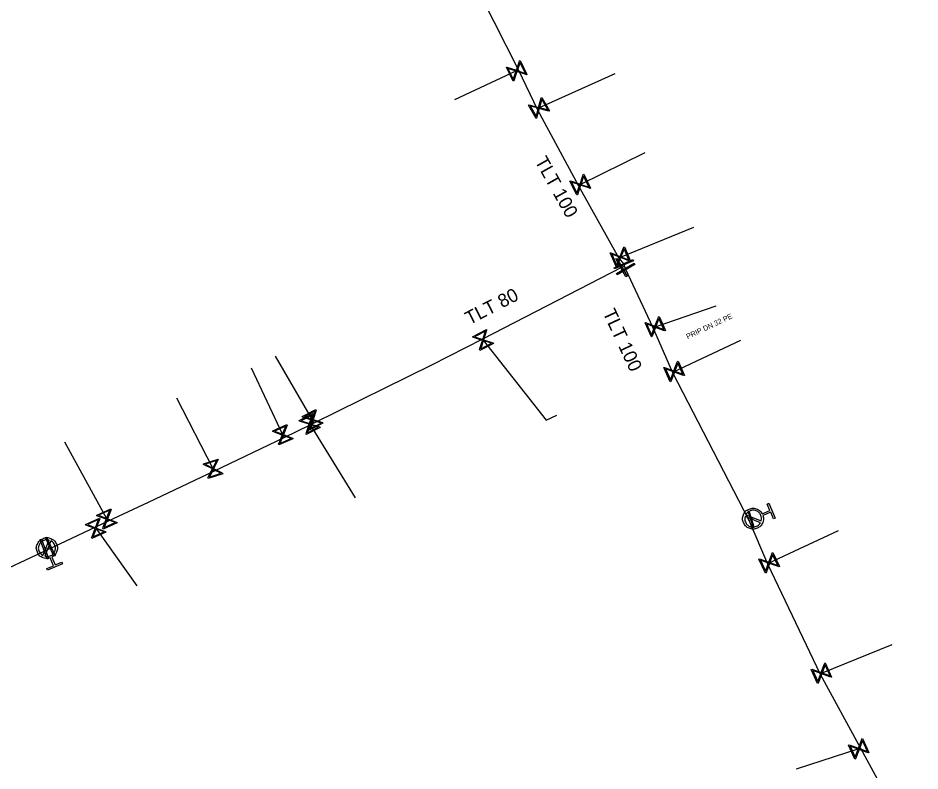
# Model space of a CAD drawing. Extents: x -643842 to -636370, y -1119190 to -1110210.
# Drawn here: x -641211 to -641123.3, y -1113537.5 to -1113464.3 of the extents above; entities that cross this region are included whole.
import ezdxf

# ---------------------------------------------------------------- set-up
doc = ezdxf.new("R2010")
doc.units = 0
for name, color, linetype in [('22', 7, 'Continuous'), ('Default', 7, 'Continuous'), ('Level 16', 7, 'Continuous'), ('Level 20', 7, 'Continuous'), ('Level 21', 7, 'Continuous'), ('Level 23', 7, 'Continuous'), ('Level 33', 7, 'Continuous')]:
    doc.layers.add(name, color=color, linetype=linetype)

msp = doc.modelspace()

# ---------------------------------------------------------------- linework, layer by layer
at = {"layer": 'Default'}
for points in [[(-641138.587, -1113512.688), (-641138.474, -1113513.031), (-641138.614, -1113513.369), (-641138.771, -1113513.751), (-641139.154, -1113513.913), (-641139.536, -1113514.073), (-641139.919, -1113513.917), (-641140.301, -1113513.76), (-641140.463, -1113513.377), (-641140.623, -1113512.997), (-641140.467, -1113512.613), (-641140.312, -1113512.23), (-641139.93, -1113512.069), (-641139.547, -1113511.908), (-641139.164, -1113512.063), (-641138.823, -1113512.199), (-641138.658, -1113512.519)], [(-641140.324, -1113512.769), (-641140.4, -1113513.037), (-641140.288, -1113513.303), (-641140.158, -1113513.613), (-641139.847, -1113513.74), (-641139.536, -1113513.868), (-641139.224, -1113513.737), (-641138.958, -1113513.624), (-641138.825, -1113513.38)], [(-641138.757, -1113513.211), (-641138.677, -1113512.943), (-641138.791, -1113512.673), (-641138.922, -1113512.361), (-641139.233, -1113512.234), (-641139.543, -1113512.108), (-641139.855, -1113512.239), (-641140.125, -1113512.353), (-641140.256, -1113512.601)], [(-641207.923, -1113516.812), (-641208.265, -1113516.926), (-641208.604, -1113516.789), (-641208.987, -1113516.634), (-641209.15, -1113516.251), (-641209.313, -1113515.87), (-641209.158, -1113515.487), (-641209.004, -1113515.103), (-641208.621, -1113514.94), (-641208.242, -1113514.778), (-641207.858, -1113514.931), (-641207.474, -1113515.084), (-641207.311, -1113515.465), (-641207.147, -1113515.848), (-641207.3, -1113516.231), (-641207.434, -1113516.573), (-641207.754, -1113516.74)], [(-641208.013, -1113515.075), (-641208.281, -1113515), (-641208.547, -1113515.114), (-641208.855, -1113515.246), (-641208.981, -1113515.558), (-641209.107, -1113515.87), (-641208.974, -1113516.18), (-641208.861, -1113516.446), (-641208.616, -1113516.577)], [(-641208.446, -1113516.645), (-641208.177, -1113516.723), (-641207.908, -1113516.608), (-641207.597, -1113516.475), (-641207.472, -1113516.164), (-641207.347, -1113515.852), (-641207.48, -1113515.542), (-641207.595, -1113515.272), (-641207.844, -1113515.143)]]:
    msp.add_open_spline(points, degree=3, dxfattribs=at)
at = {"layer": 'Level 16'}
for points in [[(-641162.193, -1113468.417), (-641161.537, -1113469.766), (-641161.597, -1113469.795), (-641161.717, -1113469.749), (-641162.511, -1113469.475), (-641162.827, -1113470.393), (-641162.886, -1113470.422), (-641163.542, -1113469.073), (-641163.483, -1113469.044), (-641162.565, -1113469.363), (-641162.292, -1113468.569), (-641162.253, -1113468.446), (-641162.193, -1113468.417)], [(-641162.209, -1113468.599), (-641162.482, -1113469.392), (-641161.691, -1113469.664), (-641162.209, -1113468.599)], [(-641162.869, -1113470.244), (-641162.594, -1113469.446), (-641163.389, -1113469.173), (-641162.869, -1113470.244)], [(-641160.09, -1113472.006), (-641159.346, -1113473.309), (-641159.404, -1113473.341), (-641159.526, -1113473.304), (-641160.337, -1113473.083), (-641160.592, -1113474.02), (-641160.649, -1113474.053), (-641161.393, -1113472.75), (-641161.336, -1113472.718), (-641160.399, -1113472.975), (-641160.179, -1113472.165), (-641160.148, -1113472.039), (-641160.09, -1113472.006)], [(-641160.094, -1113472.189), (-641160.314, -1113472.999), (-641159.506, -1113473.218), (-641160.094, -1113472.189)], [(-641160.643, -1113473.874), (-641160.422, -1113473.06), (-641161.234, -1113472.84), (-641160.643, -1113473.874)], [(-641156.015, -1113479.483), (-641155.343, -1113480.824), (-641155.402, -1113480.853), (-641155.522, -1113480.809), (-641156.32, -1113480.545), (-641156.625, -1113481.466), (-641156.684, -1113481.496), (-641157.356, -1113480.154), (-641157.297, -1113480.125), (-641156.376, -1113480.433), (-641156.111, -1113479.636), (-641156.074, -1113479.512), (-641156.015, -1113479.483)], [(-641156.669, -1113481.317), (-641156.403, -1113480.517), (-641157.202, -1113480.253), (-641156.669, -1113481.317)], [(-641156.028, -1113479.665), (-641156.292, -1113480.461), (-641155.498, -1113480.724), (-641156.028, -1113479.665)], [(-641152.058, -1113486.544), (-641151.464, -1113487.921), (-641151.525, -1113487.947), (-641151.643, -1113487.896), (-641152.424, -1113487.587), (-641152.781, -1113488.489), (-641152.841, -1113488.515), (-641153.436, -1113487.138), (-641153.375, -1113487.112), (-641152.473, -1113487.472), (-641152.164, -1113486.691), (-641152.119, -1113486.57), (-641152.058, -1113486.544)], [(-641152.816, -1113488.338), (-641152.505, -1113487.554), (-641153.287, -1113487.245), (-641152.816, -1113488.338)], [(-641152.082, -1113486.726), (-641152.391, -1113487.505), (-641151.613, -1113487.813), (-641152.082, -1113486.726)], [(-641151.177, -1113487.9), (-641153.013, -1113488.693), (-641153.062, -1113488.578), (-641151.226, -1113487.786), (-641151.177, -1113487.9)], [(-641152.793, -1113487.662), (-641151.797, -1113489.396), (-641151.905, -1113489.458), (-641152.902, -1113487.724), (-641152.793, -1113487.662)], [(-641151.043, -1113488.253), (-641152.774, -1113489.255), (-641152.836, -1113489.147), (-641151.105, -1113488.145), (-641151.043, -1113488.253)], [(-641148.685, -1113493.326), (-641148.069, -1113494.694), (-641148.129, -1113494.721), (-641148.248, -1113494.671), (-641149.034, -1113494.375), (-641149.376, -1113495.283), (-641149.436, -1113495.31), (-641150.053, -1113493.943), (-641149.993, -1113493.915), (-641149.085, -1113494.261), (-641148.788, -1113493.475), (-641148.746, -1113493.353), (-641148.685, -1113493.326)], [(-641148.706, -1113493.508), (-641149.003, -1113494.293), (-641148.219, -1113494.588), (-641148.706, -1113493.508)], [(-641149.414, -1113495.133), (-641149.116, -1113494.344), (-641149.903, -1113494.047), (-641149.414, -1113495.133)], [(-641164.799, -1113495.932), (-641166.132, -1113496.62), (-641166.162, -1113496.561), (-641166.119, -1113496.44), (-641165.864, -1113495.639), (-641166.789, -1113495.345), (-641166.82, -1113495.287), (-641165.487, -1113494.599), (-641165.456, -1113494.657), (-641165.754, -1113495.582), (-641164.953, -1113495.837), (-641164.829, -1113495.873), (-641164.799, -1113495.932)], [(-641166.641, -1113495.3), (-641165.838, -1113495.555), (-641165.583, -1113494.754), (-641166.641, -1113495.3)], [(-641164.982, -1113495.921), (-641165.781, -1113495.666), (-641166.034, -1113496.464), (-641164.982, -1113495.921)], [(-641146.844, -1113497.677), (-641146.228, -1113499.045), (-641146.288, -1113499.072), (-641146.407, -1113499.022), (-641147.193, -1113498.726), (-641147.535, -1113499.634), (-641147.595, -1113499.661), (-641148.212, -1113498.294), (-641148.152, -1113498.266), (-641147.244, -1113498.612), (-641146.947, -1113497.826), (-641146.905, -1113497.704), (-641146.844, -1113497.677)], [(-641146.865, -1113497.859), (-641147.162, -1113498.644), (-641146.378, -1113498.939), (-641146.865, -1113497.859)], [(-641147.573, -1113499.484), (-641147.275, -1113498.695), (-641148.062, -1113498.398), (-641147.573, -1113499.484)], [(-641181.66, -1113504.106), (-641182.996, -1113504.788), (-641183.026, -1113504.729), (-641182.982, -1113504.608), (-641182.724, -1113503.809), (-641183.648, -1113503.511), (-641183.678, -1113503.452), (-641182.342, -1113502.77), (-641182.312, -1113502.829), (-641182.614, -1113503.752), (-641181.814, -1113504.01), (-641181.69, -1113504.047), (-641181.66, -1113504.106)], [(-641183.5, -1113503.466), (-641182.697, -1113503.725), (-641182.439, -1113502.925), (-641183.5, -1113503.466)], [(-641181.38, -1113503.706), (-641182.716, -1113504.388), (-641182.746, -1113504.329), (-641182.702, -1113504.208), (-641182.444, -1113503.409), (-641183.368, -1113503.111), (-641183.398, -1113503.052), (-641182.062, -1113502.37), (-641182.032, -1113502.429), (-641182.334, -1113503.352), (-641181.534, -1113503.61), (-641181.41, -1113503.647), (-641181.38, -1113503.706)], [(-641183.22, -1113503.066), (-641182.417, -1113503.325), (-641182.159, -1113502.525), (-641183.22, -1113503.066)], [(-641184.293, -1113505.219), (-641185.668, -1113505.817), (-641185.695, -1113505.756), (-641185.644, -1113505.638), (-641185.337, -1113504.856), (-641186.24, -1113504.501), (-641186.266, -1113504.441), (-641184.891, -1113503.843), (-641184.864, -1113503.903), (-641185.222, -1113504.807), (-641184.44, -1113505.114), (-641184.319, -1113505.158), (-641184.293, -1113505.219)], [(-641186.089, -1113504.466), (-641185.304, -1113504.774), (-641184.997, -1113503.991), (-641186.089, -1113504.466)], [(-641181.843, -1113504.094), (-641182.641, -1113503.836), (-641182.898, -1113504.633), (-641181.843, -1113504.094)], [(-641181.563, -1113503.694), (-641182.361, -1113503.436), (-641182.618, -1113504.233), (-641181.563, -1113503.694)], [(-641184.474, -1113505.195), (-641185.255, -1113504.889), (-641185.561, -1113505.668), (-641184.474, -1113505.195)], [(-641191.124, -1113508.612), (-641192.551, -1113509.075), (-641192.571, -1113509.012), (-641192.509, -1113508.899), (-641192.129, -1113508.151), (-641192.994, -1113507.711), (-641193.014, -1113507.648), (-641191.587, -1113507.185), (-641191.567, -1113507.248), (-641192.01, -1113508.112), (-641191.261, -1113508.493), (-641191.145, -1113508.549), (-641191.124, -1113508.612)], [(-641192.84, -1113507.69), (-641192.089, -1113508.072), (-641191.708, -1113507.322), (-641192.84, -1113507.69)], [(-641191.303, -1113508.571), (-641192.05, -1113508.191), (-641192.43, -1113508.937), (-641191.303, -1113508.571)], [(-641201.403, -1113513.395), (-641202.771, -1113514.01), (-641202.798, -1113513.95), (-641202.748, -1113513.831), (-641202.451, -1113513.046), (-641203.358, -1113512.702), (-641203.386, -1113512.642), (-641202.017, -1113512.027), (-641201.99, -1113512.087), (-641202.337, -1113512.995), (-641201.552, -1113513.292), (-641201.43, -1113513.335), (-641201.403, -1113513.395)], [(-641203.208, -1113512.665), (-641202.42, -1113512.963), (-641202.122, -1113512.177), (-641203.208, -1113512.665)], [(-641139.912, -1113512.341), (-641139.457, -1113513.77), (-641139.547, -1113513.799), (-641140.002, -1113512.369), (-641139.912, -1113512.341)], [(-641202.488, -1113514.3), (-641203.856, -1113514.915), (-641203.883, -1113514.855), (-641203.833, -1113514.736), (-641203.536, -1113513.951), (-641204.443, -1113513.607), (-641204.471, -1113513.547), (-641203.102, -1113512.932), (-641203.075, -1113512.992), (-641203.422, -1113513.9), (-641202.637, -1113514.197), (-641202.515, -1113514.24), (-641202.488, -1113514.3)], [(-641204.293, -1113513.57), (-641203.505, -1113513.868), (-641203.207, -1113513.082), (-641204.293, -1113513.57)], [(-641201.585, -1113513.374), (-641202.369, -1113513.077), (-641202.665, -1113513.86), (-641201.585, -1113513.374)], [(-641202.67, -1113514.279), (-641203.454, -1113513.982), (-641203.75, -1113514.765), (-641202.67, -1113514.279)], [(-641208.768, -1113514.991), (-641208.089, -1113516.872), (-641208.207, -1113516.915), (-641208.886, -1113515.033), (-641208.768, -1113514.991)], [(-641208.266, -1113514.778), (-641207.44, -1113516.6), (-641207.554, -1113516.651), (-641208.38, -1113514.83), (-641208.266, -1113514.778)], [(-641137.62, -1113516.285), (-641136.983, -1113517.644), (-641137.043, -1113517.671), (-641137.163, -1113517.624), (-641137.953, -1113517.339), (-641138.282, -1113518.252), (-641138.342, -1113518.28), (-641138.978, -1113516.921), (-641138.918, -1113516.893), (-641138.006, -1113517.226), (-641137.721, -1113516.436), (-641137.679, -1113516.313), (-641137.62, -1113516.285)], [(-641138.322, -1113518.102), (-641138.036, -1113517.309), (-641138.827, -1113517.023), (-641138.322, -1113518.102)], [(-641137.638, -1113516.467), (-641137.923, -1113517.256), (-641137.135, -1113517.54), (-641137.638, -1113516.467)], [(-641132.518, -1113527.032), (-641131.899, -1113528.398), (-641131.959, -1113528.425), (-641132.077, -1113528.376), (-641132.864, -1113528.081), (-641133.205, -1113528.99), (-641133.265, -1113529.017), (-641133.884, -1113527.651), (-641133.824, -1113527.624), (-641132.915, -1113527.968), (-641132.621, -1113527.181), (-641132.578, -1113527.059), (-641132.518, -1113527.032)], [(-641133.242, -1113528.84), (-641132.946, -1113528.05), (-641133.734, -1113527.755), (-641133.242, -1113528.84)], [(-641132.538, -1113527.214), (-641132.833, -1113527.999), (-641132.049, -1113528.292), (-641132.538, -1113527.214)], [(-641128.894, -1113534.389), (-641128.271, -1113535.753), (-641128.331, -1113535.781), (-641128.45, -1113535.732), (-641129.237, -1113535.44), (-641129.575, -1113536.35), (-641129.635, -1113536.377), (-641130.259, -1113535.013), (-641130.199, -1113534.985), (-641129.289, -1113535.327), (-641128.997, -1113534.539), (-641128.954, -1113534.417), (-641128.894, -1113534.389)], [(-641128.914, -1113534.571), (-641129.206, -1113535.357), (-641128.422, -1113535.648), (-641128.914, -1113534.571)], [(-641129.613, -1113536.2), (-641129.32, -1113535.409), (-641130.108, -1113535.116), (-641129.613, -1113536.2)]]:
    msp.add_lwpolyline(points, dxfattribs=at)
at = {"layer": 'Level 21'}
for points in [[(-641180.112, -1113434.159), (-641174.318, -1113445.974), (-641171.372, -1113451.861), (-641168.363, -1113457.495), (-641162.374, -1113469.356), (-641160.547, -1113473.149), (-641156.525, -1113480.618), (-641152.596, -1113487.634), (-641152.12, -1113488.24), (-641152.04, -1113488.47)], [(-641152.04, -1113488.47), (-641152.349, -1113488.56), (-641165.859, -1113495.515), (-641170.82, -1113498.07), (-641182.264, -1113503.697), (-641182.66, -1113503.892), (-641185.184, -1113505.111), (-641191.962, -1113508.354), (-641198.37, -1113511.42), (-641202.265, -1113513.244), (-641203.502, -1113513.823), (-641208.158, -1113516.01), (-641214.13, -1113518.8), (-641231.42, -1113524.44)], [(-641152.04, -1113488.47), (-641151.939, -1113488.7), (-641149.31, -1113494.33), (-641147.373, -1113498.76), (-641139.95, -1113513.14), (-641138.128, -1113517.374), (-641133.032, -1113528.12), (-641129.109, -1113535.317), (-641126.244, -1113540.572), (-641125.08, -1113542.55), (-641125.33, -1113545.83), (-641123.41, -1113550.32), (-641123.31, -1113550.55)]]:
    msp.add_lwpolyline(points, dxfattribs=at)
at = {"layer": 'Level 23'}
for points in [[(-641162.374, -1113469.356), (-641162.54, -1113469.42), (-641168.575, -1113472.251)], [(-641160.547, -1113473.149), (-641160.37, -1113473.03), (-641152.949, -1113469.684)], [(-641156.525, -1113480.618), (-641156.35, -1113480.49), (-641150.054, -1113477.347)], [(-641152.596, -1113487.634), (-641152.45, -1113487.53), (-641145.3, -1113484.616)], [(-641149.31, -1113494.33), (-641149.061, -1113494.319), (-641143.118, -1113492.277)], [(-641165.859, -1113495.515), (-641165.81, -1113495.61), (-641159.653, -1113503.418), (-641158.626, -1113502.931)], [(-641147.373, -1113498.76), (-641147.22, -1113498.67), (-641140.74, -1113495.63)], [(-641182.264, -1113503.697), (-641182.39, -1113503.38), (-641185.982, -1113497.182)], [(-641185.184, -1113505.111), (-641185.28, -1113504.83), (-641188.335, -1113498.341)], [(-641191.962, -1113508.354), (-641192.07, -1113508.13), (-641195.579, -1113501.275)], [(-641182.66, -1113503.892), (-641182.67, -1113503.78), (-641178.255, -1113510.978)], [(-641202.265, -1113513.244), (-641202.395, -1113513.019), (-641206.473, -1113505.558)], [(-641139.95, -1113513.14), (-641139.73, -1113513.07), (-641139.54, -1113512.99)], [(-641203.502, -1113513.823), (-641203.48, -1113513.924), (-641199.47, -1113519.522)], [(-641138.128, -1113517.374), (-641137.981, -1113517.283), (-641131.245, -1113514.139)], [(-641208.23, -1113515.86), (-641208.158, -1113516.01)], [(-641133.032, -1113528.12), (-641132.892, -1113528.025), (-641126.003, -1113525.226)], [(-641129.109, -1113535.317), (-641129.265, -1113535.384), (-641135.364, -1113537.35)]]:
    msp.add_lwpolyline(points, dxfattribs=at)
at = {"layer": 'Level 33'}
for points in [[(-641138.658, -1113512.519), (-641137.902, -1113512.201), (-641138.17, -1113511.565), (-641138, -1113511.494), (-641137.394, -1113512.934), (-641137.563, -1113513.006), (-641137.831, -1113512.37), (-641138.587, -1113512.688)], [(-641138.825, -1113513.38), (-641140.324, -1113512.769)], [(-641140.256, -1113512.601), (-641138.757, -1113513.211)], [(-641208.616, -1113516.577), (-641208.013, -1113515.075)], [(-641207.844, -1113515.143), (-641208.446, -1113516.645)], [(-641207.754, -1113516.74), (-641207.431, -1113517.494), (-641206.797, -1113517.223), (-641206.725, -1113517.392), (-641208.162, -1113518.006), (-641208.234, -1113517.837), (-641207.6, -1113517.566), (-641207.923, -1113516.812)]]:
    msp.add_lwpolyline(points, dxfattribs=at)

# ---------------------------------------------------------------- texts
at = {"layer": '22'}
msp.add_text('PRIP DN 32 PE', height=0.5, rotation=25.19966, dxfattribs=at).set_placement((-641145.905, -1113495.53))
at = {"layer": 'Level 20'}
for s, rotation, p in [('TLT 100', 299.2491, (-641160.805, -1113478.195)), ('TLT 80', 27.23956, (-641167.127, -1113494.165)), ('TLT 100', 295.03081, (-641154.196, -1113492.94))]:
    msp.add_text(s, height=1.3, rotation=rotation, dxfattribs=at).set_placement(p)

doc.saveas('drawing.dxf')
